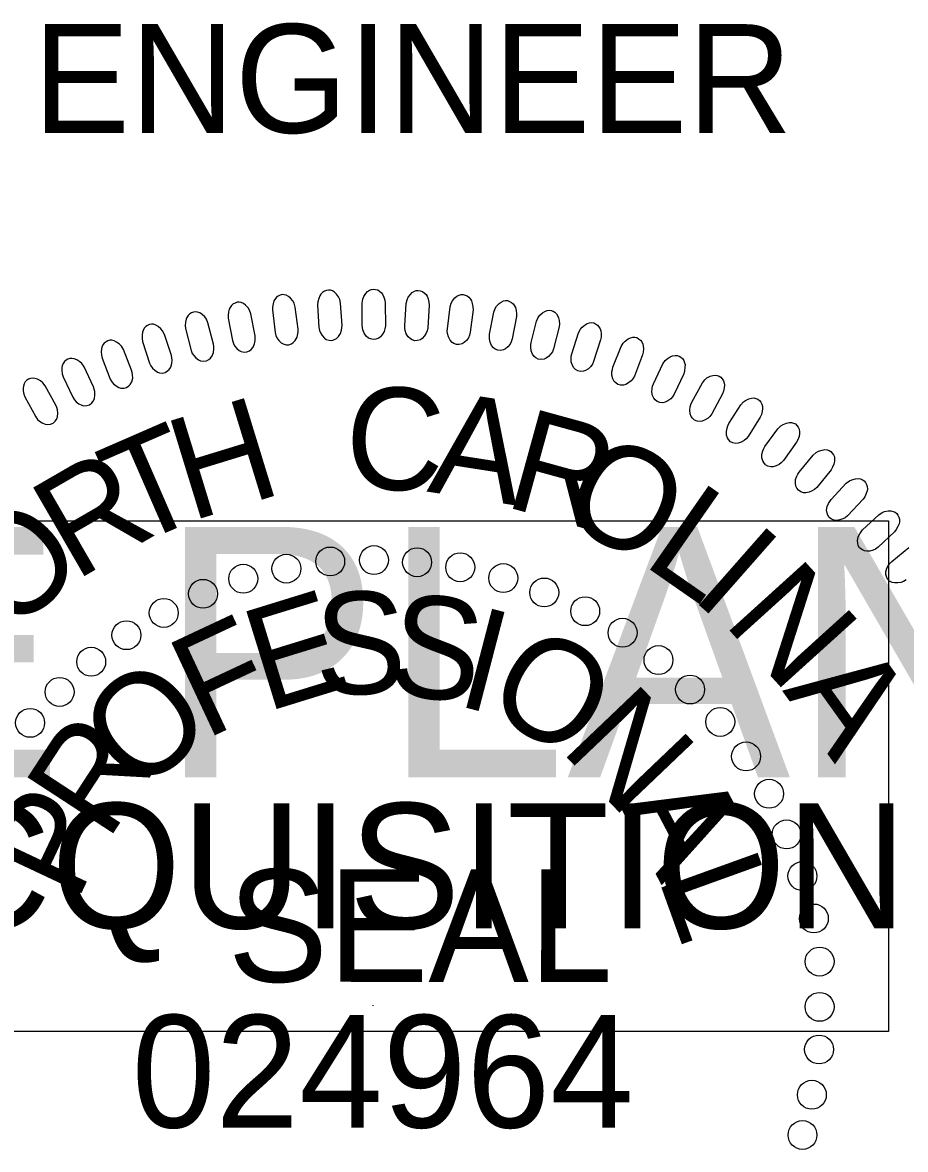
# Model space of a CAD drawing. Extents: x 1487909 to 1489267, y 497866 to 499814.
# Drawn here: x 1489043.33 to 1489047.39, y 498326.35 to 498331.53 of the extents above; entities that cross this region are included whole.
import ezdxf

# ---------------------------------------------------------------- set-up
doc = ezdxf.new("R2010")
doc.units = 0
for name, color, linetype in [('Old_Level_9', 7, 'Continuous'), ('Sheet Sticker Incomplete CELL', 7, 'Continuous'), ('Sheet Typical CELL', 7, 'Continuous')]:
    doc.layers.add(name, color=color, linetype=linetype)

msp = doc.modelspace()

# ---------------------------------------------------------------- linework, layer by layer
at = {"layer": 'Old_Level_9'}
msp.add_line((1489044.9417, 498327.0117), (1489044.9417, 498327.0078), dxfattribs=at)
for points in [[(1489044.5977, 498330.122), (1489044.5849, 498330.223), (1489044.5796, 498330.2408), (1489044.5738, 498330.2517), (1489044.5628, 498330.2645), (1489044.5537, 498330.2725), (1489044.5437, 498330.2779), (1489044.5346, 498330.2801), (1489044.5251, 498330.2806), (1489044.5161, 498330.2778), (1489044.5066, 498330.2741), (1489044.4986, 498330.2681), (1489044.491, 498330.2588), (1489044.4869, 498330.2516), (1489044.4829, 498330.2386), (1489044.4799, 498330.2232), (1489044.4797, 498330.2098), (1489044.4921, 498330.1063), (1489044.4957, 498330.0925), (1489044.5009, 498330.0815), (1489044.5099, 498330.0693), (1489044.5206, 498330.0589), (1489044.5294, 498330.0534), (1489044.5429, 498330.05), (1489044.5555, 498330.05), (1489044.5674, 498330.0548), (1489044.5755, 498330.06), (1489044.5849, 498330.0695), (1489044.593, 498330.0847), (1489044.5967, 498330.1002), (1489044.5978, 498330.1112)], [(1489044.8001, 498330.1389), (1489044.7937, 498330.2405), (1489044.7894, 498330.2585), (1489044.7844, 498330.2697), (1489044.7742, 498330.2832), (1489044.7656, 498330.2918), (1489044.7559, 498330.2978), (1489044.7471, 498330.3006), (1489044.7376, 498330.3016), (1489044.7285, 498330.2994), (1489044.7187, 498330.2963), (1489044.7103, 498330.2909), (1489044.7022, 498330.282), (1489044.6977, 498330.2751), (1489044.6928, 498330.2624), (1489044.6888, 498330.2472), (1489044.6878, 498330.2339), (1489044.6937, 498330.1297), (1489044.6964, 498330.1158), (1489044.7009, 498330.1045), (1489044.7091, 498330.0917), (1489044.7192, 498330.0807), (1489044.7276, 498330.0746), (1489044.7409, 498330.0704), (1489044.7534, 498330.0696), (1489044.7656, 498330.0737), (1489044.774, 498330.0784), (1489044.784, 498330.0873), (1489044.793, 498330.1019), (1489044.7977, 498330.1172), (1489044.7995, 498330.1281)], [(1489044.8926, 498330.1396), (1489044.8926, 498330.2414), (1489044.8958, 498330.2596), (1489044.9001, 498330.2713), (1489044.9094, 498330.2853), (1489044.9175, 498330.2944), (1489044.9268, 498330.301), (1489044.9355, 498330.3043), (1489044.9448, 498330.306), (1489044.9541, 498330.3043), (1489044.964, 498330.3018), (1489044.9727, 498330.2969), (1489044.9814, 498330.2886), (1489044.9864, 498330.2819), (1489044.9919, 498330.2695), (1489044.9969, 498330.2546), (1489044.9988, 498330.2414), (1489044.9993, 498330.1371), (1489044.9975, 498330.123), (1489044.9937, 498330.1114), (1489044.9863, 498330.0982), (1489044.977, 498330.0866), (1489044.9689, 498330.08), (1489044.9559, 498330.075), (1489044.9435, 498330.0734), (1489044.9311, 498330.0767), (1489044.9224, 498330.0808), (1489044.9118, 498330.0891), (1489044.9019, 498330.1032), (1489044.8963, 498330.1181), (1489044.8939, 498330.1289)], [(1489045.0884, 498330.1374), (1489045.0948, 498330.239), (1489045.0991, 498330.257), (1489045.1042, 498330.2683), (1489045.1144, 498330.2818), (1489045.123, 498330.2903), (1489045.1327, 498330.2964), (1489045.1416, 498330.2991), (1489045.151, 498330.3002), (1489045.1601, 498330.2979), (1489045.1699, 498330.2948), (1489045.1782, 498330.2893), (1489045.1864, 498330.2805), (1489045.1909, 498330.2736), (1489045.1957, 498330.2608), (1489045.1997, 498330.2457), (1489045.2008, 498330.2324), (1489045.1948, 498330.1282), (1489045.1921, 498330.1143), (1489045.1876, 498330.1029), (1489045.1793, 498330.0902), (1489045.1693, 498330.0792), (1489045.1608, 498330.0731), (1489045.1475, 498330.069), (1489045.135, 498330.0681), (1489045.1228, 498330.0722), (1489045.1144, 498330.0769), (1489045.1044, 498330.0858), (1489045.0954, 498330.1005), (1489045.0908, 498330.1157), (1489045.089, 498330.1266)], [(1489045.2845, 498330.1229), (1489045.2973, 498330.2239), (1489045.3027, 498330.2416), (1489045.3084, 498330.2525), (1489045.3194, 498330.2653), (1489045.3286, 498330.2733), (1489045.3387, 498330.2787), (1489045.3477, 498330.2809), (1489045.3571, 498330.2814), (1489045.3662, 498330.2785), (1489045.3757, 498330.2749), (1489045.3837, 498330.2688), (1489045.3912, 498330.2595), (1489045.3953, 498330.2523), (1489045.3994, 498330.2393), (1489045.4024, 498330.2239), (1489045.4026, 498330.2106), (1489045.3901, 498330.107), (1489045.3864, 498330.0933), (1489045.3813, 498330.0823), (1489045.3723, 498330.07), (1489045.3616, 498330.0597), (1489045.3528, 498330.0542), (1489045.3392, 498330.0509), (1489045.3267, 498330.0508), (1489045.3148, 498330.0556), (1489045.3067, 498330.0608), (1489045.2972, 498330.0703), (1489045.2891, 498330.0856), (1489045.2855, 498330.1011), (1489045.2844, 498330.1121)], [(1489044.4, 498330.0915), (1489044.381, 498330.1915), (1489044.3745, 498330.2088), (1489044.3681, 498330.2194), (1489044.3563, 498330.2315), (1489044.3467, 498330.2389), (1489044.3364, 498330.2437), (1489044.3272, 498330.2453), (1489044.3177, 498330.2452), (1489044.3089, 498330.2418), (1489044.2996, 498330.2375), (1489044.292, 498330.231), (1489044.285, 498330.2212), (1489044.2814, 498330.2138), (1489044.2782, 498330.2006), (1489044.2761, 498330.185), (1489044.2768, 498330.1717), (1489044.2957, 498330.0691), (1489044.3001, 498330.0556), (1489044.3059, 498330.0449), (1489044.3158, 498330.0333), (1489044.3271, 498330.0236), (1489044.3362, 498330.0187), (1489044.35, 498330.0162), (1489044.3624, 498330.0169), (1489044.374, 498330.0225), (1489044.3818, 498330.0282), (1489044.3906, 498330.0383), (1489044.3977, 498330.0539), (1489044.4004, 498330.0696), (1489044.4008, 498330.0807)], [(1489045.4787, 498330.0991), (1489045.4978, 498330.1991), (1489045.5043, 498330.2164), (1489045.5107, 498330.2269), (1489045.5225, 498330.239), (1489045.5321, 498330.2464), (1489045.5425, 498330.2512), (1489045.5516, 498330.2528), (1489045.5611, 498330.2527), (1489045.5699, 498330.2494), (1489045.5792, 498330.245), (1489045.5868, 498330.2385), (1489045.5938, 498330.2288), (1489045.5974, 498330.2214), (1489045.6006, 498330.2081), (1489045.6027, 498330.1925), (1489045.602, 498330.1791), (1489045.583, 498330.0766), (1489045.5785, 498330.0632), (1489045.5727, 498330.0525), (1489045.5629, 498330.0408), (1489045.5516, 498330.0312), (1489045.5424, 498330.0262), (1489045.5287, 498330.0238), (1489045.5162, 498330.0245), (1489045.5047, 498330.0301), (1489045.4969, 498330.0358), (1489045.4881, 498330.0459), (1489045.481, 498330.0616), (1489045.4783, 498330.0772), (1489045.4779, 498330.0883)], [(1489045.67, 498330.0598), (1489045.6953, 498330.1584), (1489045.7029, 498330.1752), (1489045.71, 498330.1854), (1489045.7225, 498330.1967), (1489045.7326, 498330.2035), (1489045.7432, 498330.2076), (1489045.7525, 498330.2086), (1489045.7619, 498330.208), (1489045.7705, 498330.204), (1489045.7795, 498330.1991), (1489045.7867, 498330.1922), (1489045.793, 498330.182), (1489045.7962, 498330.1744), (1489045.7985, 498330.1609), (1489045.7996, 498330.1453), (1489045.7982, 498330.1319), (1489045.7727, 498330.0308), (1489045.7674, 498330.0177), (1489045.7609, 498330.0074), (1489045.7504, 498329.9964), (1489045.7385, 498329.9875), (1489045.7291, 498329.983), (1489045.7152, 498329.9815), (1489045.7028, 498329.983), (1489045.6916, 498329.9893), (1489045.6842, 498329.9954), (1489045.6761, 498330.0061), (1489045.6699, 498330.0222), (1489045.6683, 498330.038), (1489045.6685, 498330.049)], [(1489044.2087, 498330.0523), (1489044.1834, 498330.1509), (1489044.1759, 498330.1678), (1489044.1688, 498330.178), (1489044.1563, 498330.1893), (1489044.1462, 498330.1961), (1489044.1356, 498330.2002), (1489044.1263, 498330.2013), (1489044.1169, 498330.2005), (1489044.1083, 498330.1966), (1489044.0993, 498330.1917), (1489044.0921, 498330.1848), (1489044.0858, 498330.1746), (1489044.0826, 498330.167), (1489044.0802, 498330.1535), (1489044.0792, 498330.1379), (1489044.0806, 498330.1246), (1489044.1059, 498330.0234), (1489044.1112, 498330.0102), (1489044.1177, 498329.9999), (1489044.1282, 498329.989), (1489044.1401, 498329.98), (1489044.1496, 498329.9757), (1489044.1635, 498329.974), (1489044.1759, 498329.9755), (1489044.1871, 498329.9818), (1489044.1945, 498329.988), (1489044.2026, 498329.9986), (1489044.2087, 498330.0147), (1489044.2104, 498330.0306), (1489044.2102, 498330.0415)], [(1489044.015, 498330.0008), (1489043.9836, 498330.0976), (1489043.975, 498330.114), (1489043.9673, 498330.1237), (1489043.9541, 498330.1342), (1489043.9436, 498330.1404), (1489043.9328, 498330.1438), (1489043.9234, 498330.1443), (1489043.9141, 498330.143), (1489043.9057, 498330.1385), (1489043.8971, 498330.1331), (1489043.8904, 498330.1257), (1489043.8846, 498330.1152), (1489043.882, 498330.1073), (1489043.8805, 498330.0938), (1489043.8804, 498330.0781), (1489043.8827, 498330.0649), (1489043.9143, 498329.9655), (1489043.9204, 498329.9527), (1489043.9275, 498329.9428), (1489043.9387, 498329.9325), (1489043.9511, 498329.9244), (1489043.9608, 498329.9206), (1489043.9748, 498329.9198), (1489043.9871, 498329.9221), (1489043.9979, 498329.9291), (1489044.0049, 498329.9357), (1489044.0123, 498329.9468), (1489044.0174, 498329.9633), (1489044.0181, 498329.9792), (1489044.0172, 498329.9902)], [(1489045.8568, 498330.0081), (1489045.8883, 498330.105), (1489045.8969, 498330.1213), (1489045.9046, 498330.131), (1489045.9178, 498330.1415), (1489045.9283, 498330.1476), (1489045.9391, 498330.1511), (1489045.9484, 498330.1515), (1489045.9578, 498330.1502), (1489045.9661, 498330.1458), (1489045.9748, 498330.1403), (1489045.9816, 498330.1329), (1489045.9872, 498330.1224), (1489045.9899, 498330.1146), (1489045.9914, 498330.101), (1489045.9915, 498330.0853), (1489045.9892, 498330.0721), (1489045.9575, 498329.9728), (1489045.9514, 498329.9599), (1489045.9442, 498329.9501), (1489045.9331, 498329.9398), (1489045.9206, 498329.9317), (1489045.9109, 498329.9279), (1489045.897, 498329.9272), (1489045.8846, 498329.9295), (1489045.8739, 498329.9364), (1489045.8669, 498329.943), (1489045.8594, 498329.9542), (1489045.8544, 498329.9706), (1489045.8536, 498329.9865), (1489045.8546, 498329.9975)], [(1489043.8324, 498329.933), (1489043.7949, 498330.0277), (1489043.7853, 498330.0435), (1489043.777, 498330.0527), (1489043.7632, 498330.0624), (1489043.7523, 498330.0679), (1489043.7413, 498330.0706), (1489043.732, 498330.0705), (1489043.7227, 498330.0685), (1489043.7146, 498330.0636), (1489043.7063, 498330.0576), (1489043.7001, 498330.0498), (1489043.695, 498330.0389), (1489043.6929, 498330.031), (1489043.6922, 498330.0173), (1489043.6931, 498330.0017), (1489043.6962, 498329.9887), (1489043.734, 498329.8915), (1489043.7409, 498329.8791), (1489043.7487, 498329.8697), (1489043.7605, 498329.8601), (1489043.7733, 498329.8527), (1489043.7833, 498329.8495), (1489043.7973, 498329.8497), (1489043.8094, 498329.8528), (1489043.8197, 498329.8604), (1489043.8262, 498329.8674), (1489043.833, 498329.879), (1489043.8371, 498329.8957), (1489043.8368, 498329.9117), (1489043.8351, 498329.9226)], [(1489046.0463, 498329.9471), (1489046.0838, 498330.0418), (1489046.0934, 498330.0576), (1489046.1017, 498330.0668), (1489046.1155, 498330.0764), (1489046.1264, 498330.0819), (1489046.1375, 498330.0846), (1489046.1468, 498330.0845), (1489046.156, 498330.0827), (1489046.164, 498330.0777), (1489046.1724, 498330.0717), (1489046.1786, 498330.0639), (1489046.1837, 498330.053), (1489046.1858, 498330.045), (1489046.1865, 498330.0314), (1489046.1856, 498330.0157), (1489046.1825, 498330.0027), (1489046.1446, 498329.9055), (1489046.1376, 498329.8931), (1489046.1299, 498329.8837), (1489046.1181, 498329.8742), (1489046.1052, 498329.8668), (1489046.0953, 498329.8636), (1489046.0813, 498329.8638), (1489046.0692, 498329.8669), (1489046.0589, 498329.8745), (1489046.0523, 498329.8815), (1489046.0455, 498329.8931), (1489046.0416, 498329.9099), (1489046.0418, 498329.9258), (1489046.0435, 498329.9367)], [(1489046.2323, 498329.8696), (1489046.2757, 498329.9617), (1489046.2862, 498329.9769), (1489046.2951, 498329.9855), (1489046.3095, 498329.9943), (1489046.3207, 498329.9991), (1489046.3319, 498330.0011), (1489046.3412, 498330.0004), (1489046.3504, 498329.9979), (1489046.358, 498329.9924), (1489046.366, 498329.986), (1489046.3717, 498329.9778), (1489046.3761, 498329.9666), (1489046.3777, 498329.9585), (1489046.3775, 498329.9449), (1489046.3756, 498329.9293), (1489046.3717, 498329.9165), (1489046.3278, 498329.8219), (1489046.3201, 498329.81), (1489046.3118, 498329.801), (1489046.2994, 498329.7922), (1489046.2861, 498329.7857), (1489046.2759, 498329.7832), (1489046.262, 498329.7842), (1489046.2501, 498329.788), (1489046.2403, 498329.7963), (1489046.2342, 498329.8037), (1489046.2282, 498329.8157), (1489046.2252, 498329.8327), (1489046.2265, 498329.8485), (1489046.2289, 498329.8593)], [(1489043.6566, 498329.8556), (1489043.6133, 498329.9477), (1489043.6027, 498329.9629), (1489043.5938, 498329.9715), (1489043.5795, 498329.9804), (1489043.5683, 498329.9851), (1489043.557, 498329.9871), (1489043.5478, 498329.9865), (1489043.5386, 498329.984), (1489043.5309, 498329.9785), (1489043.523, 498329.9721), (1489043.5173, 498329.9639), (1489043.5129, 498329.9527), (1489043.5112, 498329.9446), (1489043.5115, 498329.931), (1489043.5133, 498329.9154), (1489043.5173, 498329.9026), (1489043.5611, 498329.808), (1489043.5687, 498329.796), (1489043.5771, 498329.7871), (1489043.5894, 498329.7783), (1489043.6028, 498329.7718), (1489043.6129, 498329.7692), (1489043.6268, 498329.7703), (1489043.6387, 498329.774), (1489043.6485, 498329.7823), (1489043.6547, 498329.7898), (1489043.6607, 498329.8017), (1489043.6637, 498329.8187), (1489043.6624, 498329.8345), (1489043.6601, 498329.8454)], [(1489043.4837, 498329.7714), (1489043.4347, 498329.8607), (1489043.4232, 498329.8752), (1489043.4138, 498329.8832), (1489043.3989, 498329.8911), (1489043.3874, 498329.8952), (1489043.3761, 498329.8965), (1489043.3669, 498329.8952), (1489043.3579, 498329.8922), (1489043.3506, 498329.8863), (1489043.343, 498329.8793), (1489043.3378, 498329.8708), (1489043.3342, 498329.8593), (1489043.333, 498329.8511), (1489043.3341, 498329.8376), (1489043.3369, 498329.8221), (1489043.3417, 498329.8096), (1489043.3914, 498329.7179), (1489043.3997, 498329.7065), (1489043.4086, 498329.6981), (1489043.4215, 498329.6901), (1489043.4353, 498329.6844), (1489043.4455, 498329.6825), (1489043.4593, 498329.6844), (1489043.471, 498329.6889), (1489043.4803, 498329.6978), (1489043.4859, 498329.7056), (1489043.4912, 498329.7179), (1489043.4931, 498329.735), (1489043.4908, 498329.7508), (1489043.4878, 498329.7614)], [(1489046.4086, 498329.7854), (1489046.4577, 498329.8746), (1489046.4692, 498329.889), (1489046.4785, 498329.8971), (1489046.4935, 498329.9049), (1489046.5049, 498329.909), (1489046.5163, 498329.9103), (1489046.5255, 498329.909), (1489046.5345, 498329.906), (1489046.5418, 498329.9), (1489046.5493, 498329.8931), (1489046.5545, 498329.8846), (1489046.5582, 498329.8731), (1489046.5593, 498329.8649), (1489046.5583, 498329.8514), (1489046.5554, 498329.8359), (1489046.5507, 498329.8234), (1489046.5009, 498329.7317), (1489046.4925, 498329.7203), (1489046.4836, 498329.7119), (1489046.4708, 498329.7039), (1489046.457, 498329.6982), (1489046.4467, 498329.6963), (1489046.4329, 498329.6983), (1489046.4212, 498329.7028), (1489046.4119, 498329.7117), (1489046.4063, 498329.7195), (1489046.4011, 498329.7319), (1489046.3992, 498329.7489), (1489046.4015, 498329.7647), (1489046.4045, 498329.7754)], [(1489046.5794, 498329.687), (1489046.634, 498329.7729), (1489046.6464, 498329.7866), (1489046.6562, 498329.7941), (1489046.6717, 498329.801), (1489046.6834, 498329.8044), (1489046.6948, 498329.805), (1489046.7038, 498329.8031), (1489046.7126, 498329.7995), (1489046.7196, 498329.7931), (1489046.7266, 498329.7857), (1489046.7313, 498329.7769), (1489046.7342, 498329.7652), (1489046.7348, 498329.757), (1489046.7329, 498329.7434), (1489046.7291, 498329.7282), (1489046.7236, 498329.7161), (1489046.6682, 498329.6277), (1489046.659, 498329.6168), (1489046.6497, 498329.609), (1489046.6363, 498329.6018), (1489046.6223, 498329.597), (1489046.6119, 498329.5957), (1489046.5982, 498329.5985), (1489046.5869, 498329.6038), (1489046.5782, 498329.6132), (1489046.5731, 498329.6214), (1489046.5685, 498329.6341), (1489046.5678, 498329.6512), (1489046.571, 498329.6668), (1489046.5747, 498329.6772)], [(1489046.7454, 498329.5813), (1489046.8053, 498329.6637), (1489046.8185, 498329.6766), (1489046.8288, 498329.6834), (1489046.8446, 498329.6893), (1489046.8565, 498329.6919), (1489046.8679, 498329.6918), (1489046.8769, 498329.6894), (1489046.8854, 498329.6853), (1489046.892, 498329.6785), (1489046.8985, 498329.6706), (1489046.9026, 498329.6615), (1489046.9048, 498329.6497), (1489046.9049, 498329.6414), (1489046.9021, 498329.6281), (1489046.8974, 498329.6131), (1489046.8911, 498329.6013), (1489046.8303, 498329.5166), (1489046.8205, 498329.5063), (1489046.8106, 498329.4991), (1489046.7969, 498329.4928), (1489046.7825, 498329.4888), (1489046.7721, 498329.4883), (1489046.7586, 498329.4919), (1489046.7476, 498329.4979), (1489046.7395, 498329.5078), (1489046.7349, 498329.5163), (1489046.7313, 498329.5292), (1489046.7315, 498329.5464), (1489046.7358, 498329.5617), (1489046.7401, 498329.5719)], [(1489046.9027, 498329.4638), (1489046.9676, 498329.5422), (1489046.9816, 498329.5542), (1489046.9923, 498329.5604), (1489047.0085, 498329.5653), (1489047.0205, 498329.5672), (1489047.0319, 498329.5664), (1489047.0406, 498329.5634), (1489047.0489, 498329.5587), (1489047.055, 498329.5515), (1489047.0611, 498329.5432), (1489047.0646, 498329.5339), (1489047.066, 498329.522), (1489047.0656, 498329.5137), (1489047.0619, 498329.5006), (1489047.0563, 498329.4859), (1489047.0493, 498329.4745), (1489046.9833, 498329.3938), (1489046.9729, 498329.3841), (1489046.9626, 498329.3776), (1489046.9484, 498329.3722), (1489046.9338, 498329.3691), (1489046.9234, 498329.3692), (1489046.9102, 498329.3737), (1489046.8996, 498329.3803), (1489046.8921, 498329.3908), (1489046.8881, 498329.3995), (1489046.8853, 498329.4126), (1489046.8866, 498329.4297), (1489046.8918, 498329.4448), (1489046.8968, 498329.4547)], [(1489047.0497, 498329.3381), (1489047.1194, 498329.4123), (1489047.1341, 498329.4235), (1489047.1453, 498329.4289), (1489047.1617, 498329.4328), (1489047.1738, 498329.4339), (1489047.1851, 498329.4324), (1489047.1937, 498329.4289), (1489047.2016, 498329.4237), (1489047.2073, 498329.4161), (1489047.2128, 498329.4075), (1489047.2157, 498329.3979), (1489047.2164, 498329.3859), (1489047.2155, 498329.3777), (1489047.211, 498329.3648), (1489047.2045, 498329.3506), (1489047.1968, 498329.3397), (1489047.1258, 498329.2632), (1489047.1148, 498329.2543), (1489047.1041, 498329.2484), (1489047.0896, 498329.2438), (1489047.075, 498329.2417), (1489047.0645, 498329.2424), (1489047.0516, 498329.2477), (1489047.0414, 498329.255), (1489047.0347, 498329.2659), (1489047.0312, 498329.2749), (1489047.0292, 498329.2881), (1489047.0315, 498329.3052), (1489047.0377, 498329.3199), (1489047.0433, 498329.3294)], [(1489047.1945, 498329.1976), (1489047.2687, 498329.2672), (1489047.2841, 498329.2774), (1489047.2956, 498329.2822), (1489047.3122, 498329.285), (1489047.3243, 498329.2854), (1489047.3355, 498329.2831), (1489047.3439, 498329.2791), (1489047.3515, 498329.2734), (1489047.3566, 498329.2655), (1489047.3616, 498329.2565), (1489047.3639, 498329.2468), (1489047.3639, 498329.2348), (1489047.3624, 498329.2267), (1489047.3572, 498329.2141), (1489047.3497, 498329.2003), (1489047.3413, 498329.1898), (1489047.2657, 498329.1181), (1489047.2542, 498329.1098), (1489047.2432, 498329.1045), (1489047.2284, 498329.1009), (1489047.2136, 498329.0998), (1489047.2032, 498329.1011), (1489047.1907, 498329.1072), (1489047.181, 498329.1152), (1489047.1749, 498329.1264), (1489047.172, 498329.1356), (1489047.1708, 498329.149), (1489047.1743, 498329.1658), (1489047.1814, 498329.1801), (1489047.1875, 498329.1893)]]:
    msp.add_lwpolyline(points, close=True, dxfattribs=at)
msp.add_lwpolyline([(1489047.3944, 498328.9688), (1489047.3823, 498328.9613), (1489047.371, 498328.9567), (1489047.3561, 498328.9541), (1489047.3412, 498328.9538), (1489047.3309, 498328.9558), (1489047.3188, 498328.9627), (1489047.3097, 498328.9712), (1489047.3043, 498328.9829), (1489047.302, 498328.9922), (1489047.3016, 498329.0056), (1489047.3061, 498329.0222), (1489047.3141, 498329.036), (1489047.3208, 498329.0448), (1489047.3283, 498329.0526), (1489047.4067, 498329.1175)], dxfattribs=at)
for centre in [(1489044.7456, 498329.0527), (1489044.9471, 498329.0592), (1489045.1454, 498329.0492), (1489044.544, 498329.0197), (1489045.3437, 498329.026), (1489044.3457, 498328.9734), (1489045.5419, 498328.9764), (1489044.1606, 498328.9041), (1489045.7303, 498328.9102), (1489043.9801, 498328.816), (1489045.9186, 498328.8241), (1489043.8083, 498328.7136), (1489046.0904, 498328.7249), (1489043.6463, 498328.5913), (1489046.2556, 498328.5992), (1489043.5009, 498328.4525), (1489046.4009, 498328.4636), (1489043.3653, 498328.3103), (1489046.5397, 498328.3147), (1489046.6586, 498328.156), (1489046.7643, 498327.984), (1489046.845, 498327.7973), (1489046.9176, 498327.6055), (1489046.9704, 498327.4104), (1489046.9968, 498327.212), (1489046.9967, 498327.0037), (1489046.9942, 498326.8075), (1489046.9611, 498326.5992), (1489046.9181, 498326.4141)]:
    msp.add_circle(centre, 0.0665, dxfattribs=at)
at = {"layer": 'Sheet Sticker Incomplete CELL'}
msp.add_lwpolyline([(1489032.6136, 498326.8898), (1489032.6136, 498329.2398), (1489047.3136, 498329.2398), (1489047.3136, 498326.8898)], close=True, dxfattribs=at)

# ---------------------------------------------------------------- texts
at = {"layer": 'Old_Level_9'}
for s, height, rotation, p in [('C', 0.4706, 357.5877, (1489044.8075, 498329.3921)), ('H', 0.4706, 17.0557, (1489044.1016, 498329.2358)), ('A', 0.4706, 351.0983, (1489045.1873, 498329.3749)), ('R', 0.4706, 344.609, (1489045.5364, 498329.3089)), ('T', 0.4706, 23.5451, (1489043.8378, 498329.1188)), ('O', 0.4706, 331.6302, (1489045.7817, 498329.2546)), ('R', 0.4706, 30.0345, (1489043.5704, 498328.9595)), ('L', 0.4706, 325.1409, (1489046.1745, 498329.0446)), ('O', 0.4706, 43.0132, (1489043.282, 498328.7082)), ('I', 0.4706, 318.6515, (1489046.398, 498328.8908)), ('N', 0.4706, 312.1622, (1489046.5479, 498328.7729)), ('E', 0.4706, 17.1686, (1489044.4499, 498328.3586)), ('S', 0.4706, 1.289, (1489044.6796, 498328.4382)), ('S', 0.4706, 353.3492, (1489045, 498328.4466)), ('F', 0.4706, 25.1084, (1489044.1685, 498328.2309)), ('I', 0.4706, 345.4094, (1489045.3155, 498328.3942)), ('O', 0.4706, 329.5298, (1489045.4403, 498328.38)), ('O', 0.4706, 40.988, (1489043.8617, 498327.9704)), ('A', 0.4706, 305.6728, (1489046.8234, 498328.4591)), ('N', 0.4706, 313.6502, (1489045.7981, 498328.1887)), ('R', 0.4706, 56.8676, (1489043.7194, 498327.759)), ('P', 0.4706, 64.8074, (1489043.5794, 498327.48)), ('A', 0.4706, 297.7707, (1489046.0751, 498327.933)), ('L', 0.4706, 289.8309, (1489046.2514, 498327.6014)), ('SEAL', 0.51761, 359.9814, (1489044.2742, 498327.119)), ('024964', 0.51761, 359.9814, (1489043.8325, 498326.4486))]:
    msp.add_text(s, height=height, rotation=rotation, dxfattribs=at).set_placement(p)
at = {"layer": 'Sheet Sticker Incomplete CELL'}
for s, height, p in [('INCOMPLETE PLANS', 1.152, (1489033.5086, 498328.0598)), ('DO NOT USE FOR R/W ACQUISITION', 0.576, (1489033.8336, 498327.3648))]:
    msp.add_text(s, height=height, dxfattribs=at).set_placement(p)
at = {"layer": 'Sheet Typical CELL'}
msp.add_text('ENGINEER', height=0.50001, dxfattribs=at).set_placement((1489043.3786, 498331.0248))

doc.saveas('drawing.dxf')
